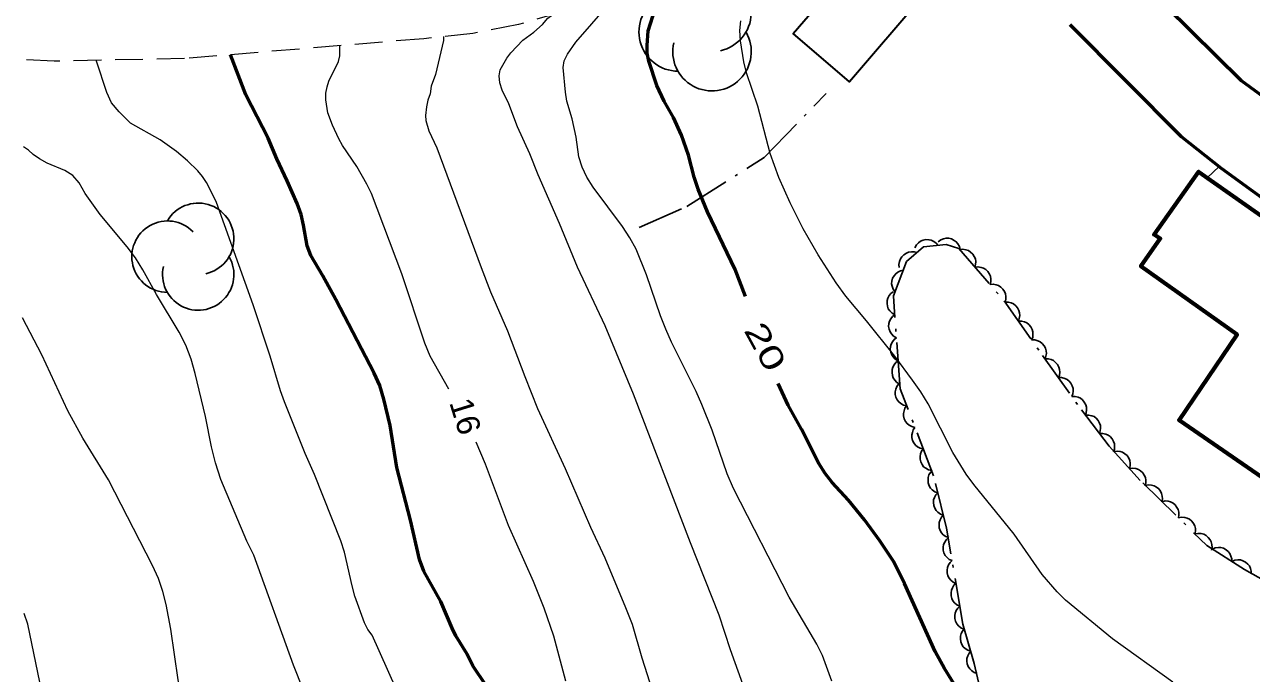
# Model space of a CAD drawing. Extents: x 356765 to 358572, y 5103174 to 5104650.
# Drawn here: x 357128 to 357207.6, y 5103735.5 to 5103777.6 of the extents above; entities that cross this region are included whole.
import ezdxf
from ezdxf.enums import TextEntityAlignment as Align

# ---------------------------------------------------------------- set-up
doc = ezdxf.new("R2010")
doc.units = 0
doc.header["$LTSCALE"] = 0.6
doc.linetypes.add('DOT_DASHED', pattern=[7.7, 5, -1.2, 0.3, -1.2])
doc.linetypes.add('MEDIUM_DASHED', pattern=[4.5, 3, -1.5])
for name, color, linetype, lineweight in [('1', 7, 'Continuous', 53), ('19', 7, 'Continuous', 13), ('2', 7, 'Continuous', 13), ('21', 7, 'Continuous', 53), ('31', 7, 'Continuous', 70), ('41', 7, 'DOT_DASHED', 25), ('44', 7, 'Continuous', 25)]:
    doc.layers.add(name, color=color, linetype=linetype, lineweight=lineweight)

msp = doc.modelspace()

# ---------------------------------------------------------------- linework, layer by layer
at = {"layer": '1'}
for points in [[(357174.78, 5103759.94), (357174.1, 5103761.7), (357172.31, 5103765.44), (357171.7, 5103766.91), (357171.44, 5103767.68), (357171.07, 5103769.11), (357170.63, 5103770.42), (357170.11, 5103771.55), (357169.5, 5103772.61), (357169.03, 5103773.63), (357168.5, 5103775.22), (357168.4, 5103775.72), (357168.39, 5103776.23), (357168.47, 5103777.17), (357168.77, 5103778.13), (357169.44, 5103779.51), (357169.97, 5103780.32), (357170.55, 5103781.01), (357171.19, 5103781.61), (357173.89, 5103783.59), (357174.73, 5103784.13), (357175.15, 5103784.51), (357175.33, 5103784.72), (357175.41, 5103784.86)], [(357143.8, 5103770.22), (357142.35, 5103773.03), (357141.36, 5103775.63)], [(357157.93, 5103734.75), (357157.08, 5103735.99), (357156.71, 5103736.76), (357155.98, 5103737.95), (357155.73, 5103738.44), (357155.01, 5103740.17), (357153.91, 5103742.13), (357153.61, 5103742.9), (357153.04, 5103745.44), (357152.15, 5103748.87), (357151.71, 5103751.58), (357151.31, 5103753.3), (357151.04, 5103754.18), (357150.67, 5103754.98), (357148.19, 5103759.76), (357147.35, 5103761.29), (357146.56, 5103762.61), (357146.32, 5103763.24), (357146.1, 5103764.58), (357145.93, 5103765.26), (357145.67, 5103765.97), (357145.04, 5103767.45), (357144.35, 5103768.88), (357143.8, 5103770.22)], [(357194.45, 5103725.8), (357194.25, 5103725.99), (357193.92, 5103726.58), (357193.35, 5103728.59), (357193.15, 5103729.08), (357192.91, 5103729.5), (357192.27, 5103730.26), (357191.09, 5103731.32), (357190.27, 5103732.15), (357189.07, 5103733.63), (357187.69, 5103735.83), (357187.09, 5103736.92), (357185.11, 5103741.34), (357184.4, 5103742.74), (357183.49, 5103744.11), (357182.51, 5103745.46), (357181.47, 5103746.75), (357180.41, 5103747.88), (357179.96, 5103748.48), (357179.55, 5103749.13), (357178.42, 5103751.34), (357177.56, 5103752.9), (357176.91, 5103754.3)]]:
    msp.add_lwpolyline(points, dxfattribs=at)
at = {"layer": '19', "linetype": 'MEDIUM_DASHED'}
msp.add_lwpolyline([(357162.96, 5103778.43), (357160.04, 5103777.58), (357157.08, 5103777), (357153.91, 5103776.67), (357138.37, 5103775.38), (357129.9, 5103775.21), (357122.78, 5103775.54), (357119.44, 5103775.76), (357115.77, 5103775.94), (357109.67, 5103776.36), (357107.38, 5103776.03), (357100.77, 5103776.05), (357093.82, 5103777.84)], dxfattribs=at)
at = {"layer": '2'}
msp.add_line((357204.75, 5103767.65), (357205.52, 5103768.38), dxfattribs=at)
for points in [[(357180.38, 5103735.01), (357179.77, 5103736.66), (357179.42, 5103737.4), (357177.61, 5103740.45), (357174.01, 5103747.5), (357173.6, 5103748.44), (357172.61, 5103751.28), (357171.95, 5103752.95), (357171.58, 5103753.78), (357169.97, 5103756.98), (357169.61, 5103757.83), (357169.26, 5103758.7), (357168.36, 5103761.36), (357167.68, 5103763.01), (357167.27, 5103763.76), (357166.79, 5103764.48), (357164.9, 5103767.04), (357164.49, 5103767.68), (357164.17, 5103768.34), (357163.97, 5103769.01), (357163.79, 5103770.29), (357163.52, 5103771.48), (357163.19, 5103772.62), (357163.09, 5103773.21), (357162.95, 5103774.79), (357163.02, 5103775.24), (357163.22, 5103775.67), (357163.77, 5103776.45), (357166.89, 5103780.03)], [(357158.99, 5103773.34), (357158.84, 5103773.8), (357158.8, 5103774.26), (357158.86, 5103774.65), (357159.28, 5103775.41), (357159.54, 5103775.76), (357160.33, 5103776.58), (357161.05, 5103777.09), (357161.6, 5103777.59), (357161.96, 5103778), (357162.28, 5103778.23)], [(357202.51, 5103734.93), (357198.61, 5103737.75), (357195.55, 5103740.25), (357195.01, 5103740.79), (357194.04, 5103741.93), (357192.21, 5103744.53), (357189.59, 5103747.76), (357189.11, 5103748.42), (357188.23, 5103749.84), (357186.64, 5103752.99), (357186.15, 5103753.76), (357185.63, 5103754.53), (357184.47, 5103756.07), (357182.64, 5103758.37), (357181.3, 5103759.97), (357180.66, 5103760.84), (357179.5, 5103762.65), (357178.53, 5103764.34), (357177.68, 5103766.03), (357176.95, 5103767.66), (357176.39, 5103769.23), (357175.59, 5103772.29), (357174.85, 5103774.45), (357174.67, 5103775.16), (357174.45, 5103776.53), (357174.42, 5103777.19), (357174.47, 5103777.83)], [(357155.53, 5103753.93), (357154.31, 5103756.09), (357153.97, 5103756.93), (357152.47, 5103761.41), (357150.5, 5103766.62), (357150.2, 5103767.24), (357149.55, 5103768.38), (357148.62, 5103769.74), (357148.38, 5103770.18), (357147.97, 5103771.05), (357147.67, 5103771.86), (357147.54, 5103772.7), (357147.55, 5103773.13), (357147.62, 5103773.54), (357147.73, 5103773.91), (357148.37, 5103775.2), (357148.45, 5103775.55), (357148.46, 5103776.22)], [(357155.18, 5103776.8), (357155.17, 5103776.55), (357154.65, 5103774.34), (357154.38, 5103773.58), (357154.31, 5103773.09), (357154.16, 5103772.69), (357154.07, 5103772.24), (357154.02, 5103771.69), (357154.04, 5103771.37), (357154.22, 5103770.7), (357154.75, 5103769.59), (357157.62, 5103761.82), (357158.23, 5103760.26), (357159.33, 5103757.72), (357160.45, 5103754.76), (357161.29, 5103752.69), (357163.08, 5103748.8), (357164.73, 5103745), (357165.65, 5103743.01), (357167, 5103739.78), (357167.42, 5103738.7), (357168.05, 5103736.51), (357168.72, 5103734.41)], [(357156.42, 5103724.86), (357150.54, 5103737.98), (357150.27, 5103738.36), (357150.05, 5103738.78), (357149.43, 5103740.51), (357149.24, 5103741.18), (357148.76, 5103743.38), (357148.52, 5103744.11), (357146.81, 5103748.4), (357146.21, 5103749.76), (357144.86, 5103753.11), (357144.6, 5103753.83), (357143.93, 5103756.09), (357142.82, 5103759.41), (357140.44, 5103766.05), (357140.23, 5103766.5), (357139.8, 5103767.34), (357139.54, 5103767.73), (357139.24, 5103768.09), (357138.56, 5103768.75), (357137.84, 5103769.36), (357136.79, 5103770.12), (357134.87, 5103771.2), (357134.13, 5103771.92), (357133.64, 5103772.5), (357133.33, 5103773.17), (357132.65, 5103775.22), (357132.65, 5103775.27)], [(357175.6, 5103732.05), (357173.81, 5103737.04), (357173.08, 5103739.29), (357171.21, 5103743.97), (357167.52, 5103753.62), (357165.67, 5103758.04), (357163.87, 5103761.86), (357162.7, 5103764.69), (357161.32, 5103767.84), (357160.79, 5103769.2), (357159.98, 5103770.95), (357159.41, 5103772.44), (357158.99, 5103773.34)], [(357146.65, 5103733), (357145.44, 5103736.04), (357142.86, 5103743.17), (357142.42, 5103744.08), (357140.73, 5103748.09), (357140.38, 5103749.16), (357140.12, 5103750.21), (357139.72, 5103752.16), (357139.05, 5103754.96), (357138.8, 5103755.88), (357138.46, 5103756.79), (357138.03, 5103757.63), (357136.55, 5103760.09), (357135.67, 5103761.68), (357135.18, 5103762.45), (357134.65, 5103763.17), (357132.89, 5103765.26), (357131.92, 5103766.63), (357131.52, 5103767.32), (357131.12, 5103767.8), (357130.61, 5103768.12), (357129.46, 5103768.59), (357128.96, 5103768.87), (357128.55, 5103769.16), (357128.24, 5103769.45), (357127.92, 5103769.65)], [(357139.08, 5103725.05), (357138.81, 5103725.51), (357138.98, 5103726.28), (357139, 5103726.59), (357138.84, 5103727.4), (357138.56, 5103729.42), (357138.54, 5103731.44), (357138.33, 5103733.54), (357137.96, 5103735.08), (357137.49, 5103738.38), (357137.17, 5103739.98), (357136.97, 5103740.82), (357136.68, 5103741.66), (357136.3, 5103742.5), (357133.43, 5103748.05), (357131.77, 5103750.76), (357130.79, 5103752.54), (357129.11, 5103756.16), (357127.86, 5103758.57)], [(357163.11, 5103735.01), (357162.34, 5103737.92), (357161.72, 5103739.73), (357161.03, 5103741.46), (357159.4, 5103745.09), (357157.9, 5103749.07), (357157.29, 5103750.51)], [(357129.87, 5103733.07), (357129.25, 5103734.26), (357128.98, 5103734.94), (357128.2, 5103738.71), (357127.97, 5103739.4)]]:
    msp.add_lwpolyline(points, dxfattribs=at)
at = {"layer": '21'}
for points in [[(357274.13, 5103781.93), (357268.15, 5103774.63), (357265.09, 5103771.91), (357256.79, 5103768.04), (357251.85, 5103766.33), (357246.23, 5103764.86), (357235.72, 5103762.99), (357232.32, 5103762.4), (357229.37, 5103762.07), (357226.91, 5103761.88), (357225.15, 5103762.15), (357224.6, 5103762.34), (357223.06, 5103763.01), (357221.73, 5103763.75), (357214.76, 5103768.24), (357206.98, 5103773.93), (357202.08, 5103778.76)], [(357195.84, 5103777.59), (357203.05, 5103770.32), (357205.66, 5103768.28), (357209.77, 5103765.28), (357213.62, 5103762.65), (357220.27, 5103758.23), (357223.48, 5103755.9), (357227.34, 5103753.12), (357238.49, 5103745.72), (357239.98, 5103744.68), (357240.99, 5103743.99), (357242.15, 5103742.72), (357242.99, 5103741.38), (357243.6, 5103740.09), (357244.35, 5103738.3), (357244.72, 5103737.09), (357244.97, 5103735.96), (357245.1, 5103734.91), (357245.31, 5103733.36), (357245.34, 5103732.84), (357245.2, 5103732.58), (357245.15, 5103732.51), (357245.08, 5103732.48), (357244.99, 5103732.4)]]:
    msp.add_lwpolyline(points, dxfattribs=at)
at = {"layer": '31', "lineweight": 35}
msp.add_lwpolyline([(357186.22, 5103779.36), (357181.52, 5103773.88), (357177.88, 5103777.01), (357182.58, 5103782.48), (357186.22, 5103779.36)], close=True, dxfattribs=at)
at = {"layer": '31'}
msp.add_lwpolyline([(357220.83, 5103756.37), (357213.11, 5103745.53), (357212.1, 5103746.29), (357211.78, 5103745.83), (357202.92, 5103751.94), (357206.69, 5103757.48), (357200.44, 5103761.91), (357201.7, 5103763.71), (357201.3, 5103763.97), (357204.19, 5103768.04), (357220.83, 5103756.37)], close=True, dxfattribs=at)
at = {"layer": '41'}
msp.add_lwpolyline([(357167.87, 5103764.43), (357170.97, 5103765.78), (357176, 5103768.97), (357180.01, 5103773.11)], dxfattribs=at)
at = {"layer": '44'}
for points in [[(357185.77, 5103763.11), (357185.87, 5103763.29), (357186.01, 5103763.44), (357186.14, 5103763.54), (357186.31, 5103763.6), (357186.49, 5103763.64), (357186.68, 5103763.63), (357186.84, 5103763.6), (357187, 5103763.52), (357187.15, 5103763.41), (357187.26, 5103763.27)], [(357187.29, 5103763.5), (357187.45, 5103763.63), (357187.64, 5103763.7), (357187.8, 5103763.74), (357187.98, 5103763.73), (357188.16, 5103763.68), (357188.33, 5103763.59), (357188.46, 5103763.5), (357188.57, 5103763.37), (357188.66, 5103763.2), (357188.71, 5103763.03)], [(357184.76, 5103761.82), (357184.74, 5103762.03), (357184.78, 5103762.23), (357184.83, 5103762.39), (357184.93, 5103762.53), (357185.06, 5103762.66), (357185.22, 5103762.76), (357185.37, 5103762.83), (357185.55, 5103762.85), (357185.73, 5103762.85), (357185.9, 5103762.8)], [(357188.68, 5103762.99), (357188.89, 5103763.01), (357189.09, 5103762.98), (357189.25, 5103762.93), (357189.39, 5103762.83), (357189.53, 5103762.7), (357189.63, 5103762.54), (357189.7, 5103762.39), (357189.72, 5103762.21), (357189.71, 5103762.03), (357189.67, 5103761.85)], [(357189.67, 5103761.85), (357189.87, 5103761.88), (357190.07, 5103761.84), (357190.23, 5103761.79), (357190.38, 5103761.7), (357190.51, 5103761.57), (357190.61, 5103761.4), (357190.68, 5103761.26), (357190.7, 5103761.08), (357190.7, 5103760.9), (357190.65, 5103760.72)], [(357184.48, 5103760.25), (357184.36, 5103760.42), (357184.29, 5103760.61), (357184.26, 5103760.77), (357184.28, 5103760.95), (357184.33, 5103761.13), (357184.43, 5103761.29), (357184.53, 5103761.42), (357184.67, 5103761.52), (357184.84, 5103761.61), (357185.01, 5103761.65)], [(357184.47, 5103758.77), (357184.29, 5103758.87), (357184.15, 5103759.02), (357184.05, 5103759.16), (357184, 5103759.32), (357183.97, 5103759.5), (357183.98, 5103759.69), (357184.02, 5103759.85), (357184.1, 5103760.01), (357184.22, 5103760.15), (357184.36, 5103760.26)], [(357190.65, 5103760.72), (357190.86, 5103760.75), (357191.06, 5103760.71), (357191.21, 5103760.66), (357191.36, 5103760.56), (357191.49, 5103760.43), (357191.59, 5103760.27), (357191.66, 5103760.12), (357191.68, 5103759.95), (357191.68, 5103759.76), (357191.63, 5103759.59)], [(357191.62, 5103759.58), (357191.83, 5103759.59), (357192.03, 5103759.53), (357192.18, 5103759.47), (357192.32, 5103759.35), (357192.43, 5103759.21), (357192.52, 5103759.04), (357192.57, 5103758.89), (357192.58, 5103758.71), (357192.55, 5103758.53), (357192.49, 5103758.36)], [(357184.57, 5103757.27), (357184.39, 5103757.38), (357184.25, 5103757.52), (357184.16, 5103757.66), (357184.1, 5103757.83), (357184.07, 5103758.01), (357184.09, 5103758.2), (357184.12, 5103758.36), (357184.21, 5103758.51), (357184.33, 5103758.66), (357184.47, 5103758.77)], [(357192.49, 5103758.36), (357192.7, 5103758.36), (357192.89, 5103758.31), (357193.04, 5103758.24), (357193.18, 5103758.13), (357193.3, 5103757.99), (357193.38, 5103757.81), (357193.44, 5103757.66), (357193.44, 5103757.48), (357193.42, 5103757.3), (357193.35, 5103757.13)], [(357184.68, 5103755.78), (357184.5, 5103755.88), (357184.36, 5103756.03), (357184.27, 5103756.16), (357184.21, 5103756.33), (357184.18, 5103756.51), (357184.2, 5103756.7), (357184.23, 5103756.86), (357184.32, 5103757.02), (357184.43, 5103757.16), (357184.57, 5103757.27)], [(357193.35, 5103757.13), (357193.56, 5103757.14), (357193.76, 5103757.08), (357193.91, 5103757.01), (357194.04, 5103756.9), (357194.16, 5103756.76), (357194.25, 5103756.59), (357194.3, 5103756.43), (357194.31, 5103756.26), (357194.28, 5103756.07), (357194.22, 5103755.91)], [(357184.79, 5103754.28), (357184.61, 5103754.38), (357184.47, 5103754.53), (357184.37, 5103754.67), (357184.32, 5103754.83), (357184.29, 5103755.02), (357184.3, 5103755.21), (357184.34, 5103755.37), (357184.42, 5103755.52), (357184.54, 5103755.66), (357184.68, 5103755.78)], [(357194.22, 5103755.91), (357194.43, 5103755.91), (357194.62, 5103755.86), (357194.78, 5103755.79), (357194.91, 5103755.68), (357195.03, 5103755.54), (357195.12, 5103755.37), (357195.17, 5103755.21), (357195.18, 5103755.04), (357195.15, 5103754.85), (357195.09, 5103754.69)], [(357195.09, 5103754.69), (357195.3, 5103754.69), (357195.5, 5103754.64), (357195.65, 5103754.57), (357195.78, 5103754.46), (357195.9, 5103754.32), (357195.99, 5103754.15), (357196.04, 5103753.99), (357196.05, 5103753.82), (357196.03, 5103753.63), (357195.96, 5103753.46)], [(357185.24, 5103752.86), (357185.03, 5103752.91), (357184.86, 5103753.01), (357184.73, 5103753.11), (357184.62, 5103753.25), (357184.54, 5103753.42), (357184.5, 5103753.6), (357184.49, 5103753.77), (357184.53, 5103753.94), (357184.6, 5103754.11), (357184.7, 5103754.26)], [(357195.96, 5103753.46), (357196.17, 5103753.47), (357196.37, 5103753.42), (357196.52, 5103753.35), (357196.65, 5103753.24), (357196.77, 5103753.1), (357196.86, 5103752.93), (357196.91, 5103752.77), (357196.92, 5103752.6), (357196.9, 5103752.41), (357196.83, 5103752.24)], [(357185.78, 5103751.46), (357185.57, 5103751.51), (357185.4, 5103751.61), (357185.27, 5103751.71), (357185.16, 5103751.85), (357185.08, 5103752.02), (357185.04, 5103752.21), (357185.03, 5103752.37), (357185.07, 5103752.54), (357185.13, 5103752.71), (357185.24, 5103752.86)], [(357196.85, 5103752.25), (357197.05, 5103752.26), (357197.25, 5103752.22), (357197.41, 5103752.16), (357197.54, 5103752.05), (357197.67, 5103751.91), (357197.76, 5103751.74), (357197.82, 5103751.59), (357197.83, 5103751.41), (357197.81, 5103751.23), (357197.75, 5103751.06)], [(357186.32, 5103750.06), (357186.11, 5103750.11), (357185.94, 5103750.21), (357185.81, 5103750.31), (357185.7, 5103750.45), (357185.62, 5103750.62), (357185.58, 5103750.81), (357185.57, 5103750.97), (357185.61, 5103751.14), (357185.67, 5103751.31), (357185.78, 5103751.46)], [(357197.75, 5103751.06), (357197.96, 5103751.07), (357198.16, 5103751.02), (357198.31, 5103750.96), (357198.45, 5103750.86), (357198.58, 5103750.72), (357198.67, 5103750.55), (357198.73, 5103750.4), (357198.74, 5103750.22), (357198.72, 5103750.04), (357198.66, 5103749.87)], [(357186.86, 5103748.66), (357186.65, 5103748.71), (357186.48, 5103748.81), (357186.34, 5103748.91), (357186.24, 5103749.05), (357186.16, 5103749.22), (357186.12, 5103749.41), (357186.11, 5103749.57), (357186.14, 5103749.74), (357186.21, 5103749.91), (357186.32, 5103750.06)], [(357198.7, 5103749.89), (357198.9, 5103749.92), (357199.1, 5103749.89), (357199.26, 5103749.85), (357199.41, 5103749.75), (357199.55, 5103749.63), (357199.65, 5103749.47), (357199.72, 5103749.32), (357199.75, 5103749.15), (357199.75, 5103748.96), (357199.71, 5103748.79)], [(357187.26, 5103747.22), (357187.06, 5103747.29), (357186.9, 5103747.41), (357186.78, 5103747.53), (357186.7, 5103747.68), (357186.64, 5103747.86), (357186.63, 5103748.05), (357186.63, 5103748.21), (357186.69, 5103748.38), (357186.78, 5103748.54), (357186.9, 5103748.67)], [(357199.71, 5103748.79), (357199.92, 5103748.82), (357200.12, 5103748.79), (357200.28, 5103748.74), (357200.42, 5103748.65), (357200.56, 5103748.52), (357200.66, 5103748.36), (357200.74, 5103748.22), (357200.77, 5103748.04), (357200.76, 5103747.86), (357200.72, 5103747.68)], [(357200.73, 5103747.69), (357200.94, 5103747.73), (357201.14, 5103747.71), (357201.3, 5103747.68), (357201.45, 5103747.59), (357201.6, 5103747.47), (357201.71, 5103747.32), (357201.79, 5103747.18), (357201.83, 5103747.01), (357201.84, 5103746.82), (357201.81, 5103746.64)], [(357187.62, 5103745.76), (357187.43, 5103745.83), (357187.26, 5103745.96), (357187.15, 5103746.07), (357187.06, 5103746.23), (357187, 5103746.4), (357186.99, 5103746.59), (357186.99, 5103746.76), (357187.05, 5103746.92), (357187.14, 5103747.08), (357187.26, 5103747.22)], [(357201.81, 5103746.64), (357202.01, 5103746.69), (357202.21, 5103746.67), (357202.37, 5103746.63), (357202.53, 5103746.54), (357202.67, 5103746.43), (357202.78, 5103746.27), (357202.86, 5103746.13), (357202.9, 5103745.96), (357202.91, 5103745.77), (357202.88, 5103745.6)], [(357187.98, 5103744.31), (357187.79, 5103744.38), (357187.62, 5103744.5), (357187.51, 5103744.62), (357187.42, 5103744.77), (357187.36, 5103744.95), (357187.35, 5103745.14), (357187.35, 5103745.3), (357187.41, 5103745.47), (357187.5, 5103745.63), (357187.62, 5103745.76)], [(357202.88, 5103745.6), (357203.08, 5103745.64), (357203.29, 5103745.62), (357203.45, 5103745.58), (357203.6, 5103745.5), (357203.74, 5103745.38), (357203.86, 5103745.22), (357203.94, 5103745.08), (357203.98, 5103744.91), (357203.99, 5103744.73), (357203.95, 5103744.55)], [(357188.19, 5103742.82), (357188, 5103742.9), (357187.85, 5103743.04), (357187.74, 5103743.16), (357187.66, 5103743.32), (357187.62, 5103743.5), (357187.62, 5103743.69), (357187.63, 5103743.86), (357187.71, 5103744.02), (357187.81, 5103744.17), (357187.94, 5103744.3)], [(357203.95, 5103744.55), (357204.16, 5103744.59), (357204.36, 5103744.57), (357204.52, 5103744.53), (357204.67, 5103744.45), (357204.82, 5103744.33), (357204.93, 5103744.18), (357205.01, 5103744.03), (357205.05, 5103743.86), (357205.06, 5103743.68), (357205.03, 5103743.5)], [(357205.08, 5103743.57), (357205.27, 5103743.65), (357205.48, 5103743.68), (357205.64, 5103743.67), (357205.81, 5103743.62), (357205.97, 5103743.53), (357206.11, 5103743.41), (357206.22, 5103743.28), (357206.29, 5103743.12), (357206.34, 5103742.94), (357206.35, 5103742.76)], [(357188.44, 5103741.34), (357188.25, 5103741.43), (357188.1, 5103741.56), (357187.99, 5103741.68), (357187.92, 5103741.84), (357187.87, 5103742.02), (357187.87, 5103742.21), (357187.89, 5103742.38), (357187.96, 5103742.54), (357188.06, 5103742.69), (357188.19, 5103742.82)], [(357206.35, 5103742.76), (357206.54, 5103742.85), (357206.74, 5103742.87), (357206.91, 5103742.87), (357207.07, 5103742.81), (357207.24, 5103742.73), (357207.38, 5103742.6), (357207.49, 5103742.48), (357207.56, 5103742.32), (357207.61, 5103742.14), (357207.61, 5103741.96)], [(357188.69, 5103739.86), (357188.5, 5103739.95), (357188.35, 5103740.08), (357188.24, 5103740.21), (357188.17, 5103740.37), (357188.12, 5103740.54), (357188.12, 5103740.74), (357188.14, 5103740.9), (357188.21, 5103741.06), (357188.31, 5103741.22), (357188.44, 5103741.34)], [(357188.95, 5103738.38), (357188.76, 5103738.47), (357188.6, 5103738.6), (357188.49, 5103738.73), (357188.42, 5103738.89), (357188.37, 5103739.07), (357188.37, 5103739.26), (357188.39, 5103739.42), (357188.46, 5103739.58), (357188.56, 5103739.74), (357188.69, 5103739.86)], [(357189.4, 5103736.95), (357189.2, 5103737.01), (357189.03, 5103737.13), (357188.91, 5103737.24), (357188.82, 5103737.39), (357188.76, 5103737.56), (357188.73, 5103737.76), (357188.73, 5103737.92), (357188.78, 5103738.09), (357188.87, 5103738.25), (357188.98, 5103738.39)], [(357189.82, 5103735.51), (357189.62, 5103735.57), (357189.45, 5103735.69), (357189.33, 5103735.8), (357189.24, 5103735.95), (357189.17, 5103736.12), (357189.15, 5103736.31), (357189.15, 5103736.48), (357189.2, 5103736.65), (357189.29, 5103736.81), (357189.4, 5103736.95)]]:
    msp.add_lwpolyline(points, dxfattribs=at)
at = {"layer": '44', "linetype": 'DOT_DASHED'}
msp.add_lwpolyline([(357190.14, 5103733.93), (357189.63, 5103736.16), (357188.89, 5103738.71), (357187.83, 5103744.92), (357186.99, 5103748.31), (357184.81, 5103753.97), (357184.38, 5103760), (357185.24, 5103762.23), (357186.34, 5103763.17), (357187.8, 5103763.33), (357188.62, 5103763.06), (357191.57, 5103759.66), (357194.06, 5103756.13), (357196.58, 5103752.6), (357198.38, 5103750.24), (357200.56, 5103747.86), (357204.72, 5103743.8), (357207.17, 5103742.24), (357208.95, 5103741.25)], dxfattribs=at)
at = {"layer": '44'}
for centre, radius, start, end in [((357172.6048, 5103778.3826), 2.5495, 282.26917, 149.72626), ((357170.4123, 5103777.1079), 2.5495, 44.11537, 269.80396), ((357172.6048, 5103775.8331), 2.5495, 166.93686, 29.62122), ((357139.2574, 5103763.6907), 2.3163, 282.26917, 149.72626), ((357137.2654, 5103762.5326), 2.3163, 44.11537, 269.80396), ((357139.2574, 5103761.3745), 2.3163, 166.93686, 29.62122)]:
    msp.add_arc(centre, radius, start, end, dxfattribs=at)

# ---------------------------------------------------------------- texts
at = {"layer": '1', "width": 1.45}
msp.add_text('20', height=1.5, rotation=298.595, dxfattribs=at).set_placement((357175.4128, 5103756.344), align=Align.CENTER)
at = {"layer": '2', "width": 1.05}
msp.add_text('16', height=1.5, rotation=287.285, dxfattribs=at).set_placement((357155.887, 5103751.9628), align=Align.CENTER)

doc.saveas('drawing.dxf')
